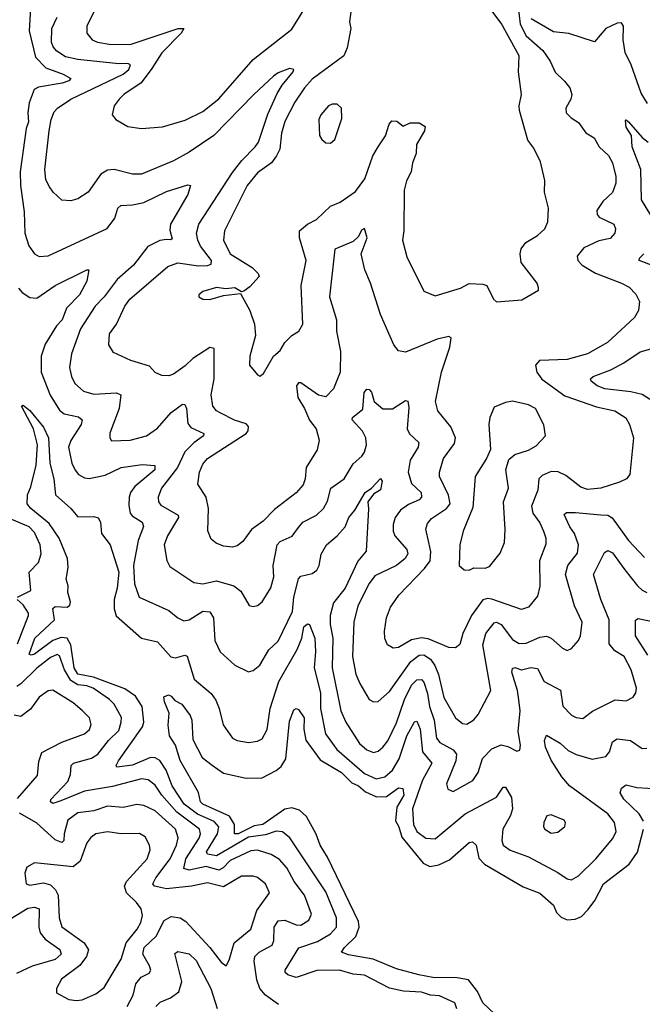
# Model space of a CAD drawing. Extents: x 1954678 to 2060275, y 904822 to 1016299.
# Tile 331 of 467: x 1988300 to 1991036, y 1008345 to 1012674. Entities that reach past the tile are written whole.
import ezdxf

# ---------------------------------------------------------------- set-up
doc = ezdxf.new("R2010")
doc.units = 0

msp = doc.modelspace()

# ---------------------------------------------------------------- linework, layer by layer
at = {"layer": '0CON20XD'}
for points in [[(1988660.2, 1012779.8), (1988595.5, 1012645), (1988594.3, 1012615), (1988617.5, 1012585), (1988641.2, 1012575), (1988693.3, 1012566.7), (1988785, 1012565.3), (1988996, 1012635), (1989021.4, 1012635), (1989010, 1012615), (1988925, 1012528.7), (1988879.7, 1012459.7), (1988833.7, 1012396.3), (1988756.9, 1012345), (1988737.1, 1012325), (1988714.2, 1012295), (1988706.7, 1012255), (1988722.5, 1012235), (1988774.4, 1012204.4), (1988835.7, 1012195.7), (1988927.2, 1012202.8), (1989027, 1012233), (1989105, 1012270.4), (1989175, 1012326.5), (1989325, 1012498.5), (1989495, 1012632.2), (1989588.9, 1012785)], [(1989762.5, 1012765), (1989749.4, 1012665), (1989754.6, 1012635), (1989739.1, 1012550.9), (1989723.8, 1012515), (1989585, 1012411.8), (1989550.8, 1012375), (1989508.2, 1012311.8), (1989465, 1012225.7), (1989450.8, 1012175), (1989442.4, 1012105), (1989428.8, 1012075), (1989406.9, 1012045), (1989345, 1012001.1), (1989299.4, 1011945), (1989199.1, 1011745), (1989195.5, 1011705), (1989224.6, 1011645), (1989321.4, 1011585), (1989348.3, 1011558.3), (1989352, 1011545), (1989310.9, 1011499.1), (1989285, 1011480), (1989275, 1011477.5), (1989245, 1011495.8), (1989205, 1011491.2), (1989165, 1011496.9), (1989105, 1011479.2), (1989086.7, 1011465), (1989086.7, 1011455), (1989105, 1011446), (1989135, 1011444.4), (1989195, 1011460.8), (1989270, 1011470), (1989311.1, 1011395), (1989331.5, 1011335), (1989335.7, 1011285), (1989310.8, 1011195), (1989310, 1011155), (1989345, 1011112.5), (1989355, 1011107.5), (1989371.7, 1011118.3), (1989415.5, 1011194.5), (1989445, 1011220), (1989465.5, 1011254.5), (1989495, 1011286.2), (1989525.7, 1011304.3), (1989543.8, 1011335), (1989537.1, 1011505), (1989558.5, 1011615), (1989529.6, 1011715), (1989528.9, 1011745), (1989564.2, 1011775), (1989604.1, 1011795.9), (1989665, 1011854.4), (1989708.3, 1011871.7), (1989775, 1011918.9), (1989815.9, 1011975), (1989851.6, 1012075), (1989874.5, 1012115), (1989906.7, 1012163.3), (1989923.2, 1012215), (1989935, 1012230), (1989957.4, 1012227.4), (1989985, 1012206.2), (1990015, 1012220), (1990055, 1012221.2), (1990081.2, 1012205), (1990078, 1012185), (1990044.2, 1012125), (1990041.4, 1012085), (1990025.5, 1012045), (1990020, 1012005), (1989999.2, 1011965), (1989988.7, 1011925), (1989988.2, 1011745), (1989982.5, 1011705), (1990001.3, 1011631.3), (1990075, 1011481.2), (1990125, 1011460.6), (1990236.4, 1011493.6), (1990275, 1011514.3), (1990335, 1011511.2), (1990352.5, 1011505), (1990381.2, 1011445), (1990395, 1011433.8), (1990507, 1011443), (1990580, 1011485), (1990580, 1011495), (1990573.8, 1011515), (1990504.1, 1011605.9), (1990498.9, 1011645), (1990503.7, 1011666.3), (1990524, 1011695), (1990574.5, 1011725.5), (1990606.9, 1011755), (1990620.6, 1011785), (1990623.1, 1011845), (1990605.5, 1011915), (1990607.7, 1011967.7), (1990588.9, 1012048.9), (1990559.2, 1012109.2), (1990532.2, 1012145), (1990495.7, 1012275), (1990494.3, 1012295), (1990505.6, 1012345), (1990491.8, 1012445), (1990494.5, 1012515), (1990415, 1012659.1), (1990344.4, 1012754.4)], [(1990490.5, 1012730.5), (1990498.4, 1012655), (1990525, 1012602.7), (1990598.5, 1012538.5), (1990631.3, 1012491.3), (1990652.9, 1012442.9), (1990694.4, 1012404.4), (1990716.8, 1012375), (1990726.2, 1012345), (1990722.1, 1012325), (1990700, 1012285), (1990701.9, 1012265), (1990722.6, 1012242.6), (1990755, 1012221.4), (1990787.1, 1012177.1), (1990824.2, 1012155), (1990846.4, 1012115), (1990887, 1012077), (1990905.5, 1012045), (1990920, 1011985), (1990919.3, 1011955), (1990905.3, 1011914.7), (1990862.5, 1011875), (1990835.5, 1011835), (1990837.5, 1011817.5), (1990846.2, 1011806.2), (1990910.8, 1011775), (1990918.6, 1011755), (1990915.6, 1011735), (1990895, 1011711.9), (1990845, 1011702.2), (1990779.5, 1011670.5), (1990750, 1011635), (1990751.9, 1011615), (1990771.9, 1011595), (1990829.7, 1011559.7), (1990945, 1011516.1), (1990977.6, 1011497.6), (1991007.9, 1011467.9), (1991023.3, 1011435), (1991018.9, 1011395), (1991001.4, 1011365), (1990882.2, 1011255), (1990795.2, 1011204.8), (1990705, 1011179.7), (1990583.8, 1011176.2), (1990566.7, 1011155), (1990572.7, 1011125), (1990593.6, 1011093.6), (1990695, 1011020.3), (1990835, 1010971.3), (1990915, 1010954.6), (1990963, 1010923), (1990979.6, 1010895), (1990996.6, 1010835), (1990980.8, 1010675), (1990966.2, 1010655), (1990935, 1010640.5), (1990853.3, 1010615), (1990795, 1010609.2), (1990765, 1010619.1), (1990699.7, 1010669.7), (1990665.7, 1010685.7), (1990635, 1010687.8), (1990595, 1010669.7), (1990580.9, 1010655), (1990576.1, 1010605), (1990548.7, 1010535), (1990555.3, 1010505), (1990585, 1010462.2), (1990601.2, 1010425), (1990611.6, 1010395), (1990612.1, 1010367.9), (1990584.2, 1010295), (1990586.1, 1010183.9), (1990575, 1010140), (1990535, 1010091.4), (1990505, 1010080.5), (1990375, 1010126.3), (1990355, 1010129.2), (1990335, 1010124), (1990285.2, 1010054.8), (1990247.3, 1009975), (1990233.5, 1009926.5), (1990215, 1009912.5), (1990185, 1009914.5), (1990095, 1009951.9), (1990065, 1009956.5), (1990022.2, 1009947.8), (1989965, 1009914.6), (1989940.9, 1009910.9), (1989915.8, 1009925), (1989903.8, 1009953.8), (1989902.2, 1009985), (1989912.3, 1010045), (1989929.5, 1010090.5), (1989966.4, 1010143.6), (1990078.6, 1010261.3), (1990103, 1010295), (1990106.5, 1010335), (1990097.4, 1010375), (1990084.7, 1010434.7), (1990091.5, 1010458.5), (1990109.4, 1010480.6), (1990175, 1010524.7), (1990191.5, 1010545), (1990183.8, 1010583.8), (1990144.7, 1010665), (1990144, 1010685), (1990162.7, 1010745), (1990209.9, 1010810.1), (1990214.7, 1010835), (1990193.8, 1010883.8), (1990137.8, 1010955), (1990127.3, 1010995), (1990154, 1011125), (1990189.3, 1011235), (1990196.4, 1011275), (1990185, 1011281.9), (1990135, 1011269.1), (1989995, 1011211.9), (1989965, 1011217.5), (1989943.8, 1011245), (1989885, 1011378), (1989841.1, 1011515), (1989816.1, 1011573.9), (1989800.4, 1011645), (1989826.5, 1011715), (1989815.5, 1011755.5), (1989801.8, 1011748.2), (1989788.5, 1011721.5), (1989765, 1011698.9), (1989684.4, 1011665), (1989661.1, 1011455), (1989692.3, 1011355), (1989691.2, 1011305), (1989709.7, 1011215), (1989708.2, 1011125), (1989678.7, 1011051.3), (1989645, 1011016.5), (1989613.1, 1011023.1), (1989535, 1011076.8), (1989525, 1011078.2), (1989516.2, 1011065), (1989522.5, 1011012.5), (1989551.5, 1010965), (1989572.7, 1010912.7), (1989602.9, 1010875), (1989616.2, 1010825), (1989607.6, 1010782.4), (1989557.9, 1010705), (1989554.1, 1010655.9), (1989545, 1010628.6)], [(1988346.7, 1012725), (1988340.9, 1012625), (1988369.1, 1012509.1), (1988415, 1012462.3), (1988490.6, 1012435), (1988524.2, 1012415), (1988515.8, 1012405), (1988485.8, 1012395), (1988382.1, 1012377.9), (1988362.8, 1012367.2), (1988341.2, 1012308.8), (1988334.8, 1012265), (1988338.8, 1012225), (1988328.2, 1012195), (1988301.9, 1012005), (1988303.5, 1011945), (1988319.1, 1011829.1), (1988322.7, 1011735), (1988339.5, 1011679.5), (1988365, 1011644.3), (1988385, 1011633.3), (1988425, 1011636.5), (1988683.9, 1011756.1), (1988717.9, 1011802.1), (1988731.2, 1011845), (1988743.6, 1011856.4), (1988795, 1011859.4), (1988845, 1011870.8), (1988945, 1011918.4), (1989038, 1011948), (1989050, 1011945), (1989037.9, 1011905), (1988962.3, 1011775), (1988959.1, 1011749.1), (1988969.2, 1011710.8), (1988964.4, 1011705.6), (1988945, 1011707.5), (1988915, 1011703.3), (1988862.6, 1011677.4), (1988800.4, 1011595), (1988727.5, 1011532.5), (1988670.5, 1011455), (1988631.8, 1011415), (1988566.5, 1011315), (1988527.8, 1011205), (1988519.3, 1011145), (1988527.7, 1011105), (1988542.1, 1011075), (1988580.5, 1011040.5), (1988625, 1011027.3), (1988725, 1011033.5), (1988744.3, 1011025), (1988737.3, 1010965), (1988695.8, 1010855.8), (1988696, 1010835), (1988703.2, 1010823.2), (1988785, 1010824.7), (1988857.5, 1010845), (1988905, 1010878.5), (1988965, 1010946.6), (1989015, 1010984.3), (1989025, 1010982), (1989033.3, 1010965), (1989038.1, 1010898.1), (1989051.7, 1010881.7), (1989108.5, 1010855), (1989108.2, 1010845), (1989065, 1010813.8), (1989025, 1010774.1), (1988993, 1010705), (1988922.5, 1010615), (1988908, 1010575), (1988909.2, 1010555), (1988920.3, 1010540.3), (1988996.2, 1010495), (1988997.3, 1010485), (1988949.6, 1010405), (1988934.6, 1010365), (1988946.2, 1010296.2), (1988959.4, 1010269.4), (1989065, 1010199.5), (1989105, 1010193.9), (1989165, 1010207.1), (1989240.8, 1010185), (1989271.1, 1010161.1), (1989308.3, 1010098.3), (1989325, 1010094.2), (1989345, 1010098.6), (1989365.6, 1010115), (1989403.8, 1010176.2), (1989416.8, 1010225), (1989413.4, 1010275), (1989430.7, 1010365), (1989445, 1010379.4), (1989497.2, 1010402.8), (1989525, 1010441.4), (1989543.5, 1010465), (1989604.7, 1010495.3), (1989634.5, 1010525), (1989652.7, 1010557.3), (1989666.4, 1010615), (1989725, 1010655.5), (1989765, 1010721.5), (1989803.6, 1010755), (1989815, 1010772.9), (1989823.4, 1010805), (1989821.3, 1010835), (1989805.5, 1010865.5), (1989761.1, 1010915), (1989762.9, 1010925), (1989807.6, 1010962.4), (1989813.2, 1011035), (1989825, 1011050), (1989835, 1011048.1), (1989845, 1011036), (1989857.3, 1010995), (1989895, 1010963.2), (1989937.5, 1010962.5), (1989995, 1011000), (1990005, 1010997.5), (1990009.4, 1010969.4), (1990002.7, 1010875), (1990013.2, 1010853.2), (1990053.3, 1010815), (1990051.5, 1010795), (1990015, 1010738), (1990007.1, 1010685), (1990021.5, 1010635), (1990064.7, 1010595), (1990065.4, 1010575), (1990055, 1010562.9), (1990007.6, 1010542.4), (1989972.8, 1010517.2), (1989949.3, 1010485), (1989940.7, 1010455), (1989940.4, 1010425), (1989947.7, 1010405), (1990000.8, 1010345), (1990006.1, 1010325), (1989994.1, 1010305), (1989955, 1010274.7), (1989860.7, 1010229.3), (1989834.8, 1010195.2), (1989785, 1010097.1), (1989768.6, 1010025), (1989762.1, 1009875), (1989776.3, 1009796.3), (1989793.9, 1009755), (1989835, 1009685.7), (1989855, 1009675.6), (1989875, 1009676.9), (1989925, 1009720), (1990018.3, 1009851.7), (1990055, 1009879.8), (1990075, 1009880.9), (1990105, 1009862.4), (1990124.4, 1009834.4), (1990139.8, 1009795), (1990163.9, 1009693.9), (1990214.2, 1009604.2), (1990245, 1009579.4), (1990265, 1009576.9), (1990294.7, 1009595.3), (1990315, 1009620), (1990369.6, 1009725), (1990334.8, 1009925), (1990348.8, 1009975), (1990385, 1010022.7), (1990395, 1010025.2), (1990415.2, 1010015.2), (1990465, 1009949.6), (1990495, 1009931.9), (1990525, 1009932.2), (1990585, 1009959.2), (1990615, 1009963.3), (1990635, 1009954.6), (1990685, 1009910.6), (1990705, 1009901.4), (1990725, 1009910), (1990756, 1009944), (1990764.6, 1009965.4), (1990772.1, 1010025), (1990737.6, 1010097.6), (1990698.9, 1010235), (1990708.4, 1010275), (1990751.4, 1010328.6), (1990755.7, 1010365), (1990738.1, 1010415), (1990716.8, 1010445), (1990692.1, 1010497.9), (1990702.6, 1010507.4), (1990742.3, 1010507.7), (1990853, 1010497), (1990885, 1010496), (1990903.8, 1010483.8), (1990975, 1010383.9), (1991045, 1010310)], [(1989545, 1010628.6), (1989515, 1010594.5), (1989419.7, 1010520.3), (1989370.2, 1010469.8), (1989317.9, 1010432.1), (1989280.7, 1010379.3), (1989255, 1010360.6), (1989234.3, 1010354.3), (1989195, 1010360), (1989162.6, 1010372.6), (1989140.7, 1010390.7), (1989127, 1010427), (1989129.1, 1010525), (1989119.2, 1010575), (1989082.6, 1010632.6), (1989090.3, 1010685), (1989105, 1010719.4), (1989124.6, 1010745), (1989294.6, 1010855.4), (1989303.5, 1010866.5), (1989305.6, 1010885), (1989295, 1010896.6), (1989243.2, 1010913.2), (1989181.4, 1010945), (1989164.4, 1010955), (1989148.5, 1010975), (1989141.1, 1011025), (1989153.8, 1011095), (1989155, 1011228.8), (1989135, 1011232.7), (1989060, 1011185), (1989027.5, 1011152.5), (1988975, 1011115.5), (1988955, 1011108.1), (1988925, 1011109.4), (1988895, 1011123.3), (1988870.2, 1011150.2), (1988787.5, 1011175), (1988711.4, 1011211.4), (1988691.5, 1011245), (1988695, 1011293.3), (1988725.5, 1011335), (1988761.1, 1011415), (1988783.2, 1011445), (1988951.1, 1011588.9), (1988995, 1011605.3), (1989085, 1011591.6), (1989125, 1011593), (1989140.5, 1011599.5), (1989142, 1011615), (1989095, 1011677.7), (1989082, 1011705), (1989076.8, 1011735), (1989086.7, 1011775), (1989235, 1012001.6), (1989275.2, 1012055), (1989334.5, 1012115.5), (1989349.4, 1012135), (1989390.8, 1012259.2), (1989431.2, 1012348.8), (1989453.5, 1012386.5), (1989501.5, 1012445), (1989504, 1012455), (1989485, 1012459.6), (1989435, 1012440), (1989415, 1012425.4), (1989328.2, 1012345), (1989152.5, 1012165), (1989045, 1012091.6), (1988975, 1012053.9), (1988835, 1011994.5), (1988795, 1011994.6), (1988715, 1012015.3), (1988685, 1012012.2), (1988655.8, 1011994.2), (1988600.8, 1011915), (1988555, 1011885.8), (1988525, 1011877.1), (1988485, 1011880), (1988447.5, 1011915), (1988430.7, 1011939.3), (1988415, 1011970), (1988410.8, 1012015), (1988429.4, 1012185), (1988438, 1012235), (1988451.4, 1012268.6), (1988465.6, 1012285), (1988525.2, 1012324.8), (1988754, 1012435), (1988779.7, 1012455), (1988786.8, 1012475), (1988775, 1012481.6), (1988735, 1012479.8), (1988555, 1012498.8), (1988501.2, 1012511.2), (1988462.3, 1012535), (1988446.2, 1012555), (1988439.3, 1012575), (1988440.3, 1012635), (1988464.1, 1012685)], [(1991058.8, 1012305), (1991031.3, 1012351.3), (1990987.1, 1012475), (1990959.8, 1012529.8), (1990951.4, 1012585), (1990953.3, 1012645), (1990945, 1012660.8), (1990925, 1012659.2), (1990876, 1012635), (1990825, 1012576.2), (1990713.6, 1012613.6), (1990645, 1012621.1), (1990547.8, 1012677.8)], [(1989665, 1012131.2), (1989685, 1012147.5), (1989715, 1012240), (1989713.3, 1012285), (1989695, 1012303.3), (1989673, 1012303), (1989656.7, 1012295), (1989622.9, 1012255), (1989614.3, 1012235), (1989616.7, 1012165), (1989627, 1012147), (1989645, 1012132.5), (1989665, 1012131.2)], [(1991073.5, 1011815), (1991032.2, 1011882.2), (1991029.2, 1012015), (1990991.1, 1012115), (1990988.1, 1012165), (1990965, 1012202), (1990961.2, 1012228.8), (1990965, 1012233.3), (1990975, 1012225.6), (1991035.4, 1012155.4), (1991061.8, 1012135)], [(1991154.2, 1011565), (1991022.5, 1011615), (1991023.1, 1011625), (1991041.9, 1011645)], [(1988295, 1011493.5), (1988310.9, 1011475), (1988345, 1011452.5), (1988375, 1011449.1), (1988455, 1011504.7), (1988595, 1011574.2), (1988603.6, 1011573.6), (1988595.5, 1011525), (1988563.1, 1011465), (1988504.8, 1011405.2), (1988485.8, 1011355), (1988461.7, 1011328.3), (1988411.9, 1011248.1), (1988394, 1011195), (1988394.1, 1011125), (1988433, 1011023), (1988475, 1010957.3), (1988495, 1010941.6), (1988558.3, 1010928.3), (1988574.5, 1010915), (1988569.3, 1010895), (1988525, 1010824.4), (1988514.7, 1010795), (1988529.3, 1010725), (1988543.1, 1010693.1), (1988558.6, 1010675), (1988585, 1010660), (1988605, 1010656.2), (1988675, 1010670.8), (1988746.2, 1010705), (1988838.2, 1010718.2), (1988894.1, 1010714.1), (1988893.1, 1010695), (1988805, 1010621.4), (1988786.2, 1010595), (1988780.7, 1010575), (1988778.7, 1010538.7), (1988785.4, 1010505), (1988793.4, 1010493.4), (1988837.5, 1010465), (1988843.8, 1010446.2)], [(1991083.8, 1010995), (1991035, 1011025.6), (1990985, 1011037.9), (1990871.8, 1011051.8), (1990836.7, 1011065), (1990811.1, 1011085), (1990808.1, 1011095), (1990819.2, 1011105), (1990897.8, 1011135), (1990955, 1011164.7), (1991026.2, 1011213.8), (1991151.3, 1011248.7)], [(1990275, 1010254.3), (1990295, 1010264), (1990345, 1010262.9), (1990365, 1010270), (1990411.4, 1010328.6), (1990430, 1010375), (1990433, 1010433), (1990425.4, 1010555), (1990448.2, 1010615), (1990436.7, 1010695), (1990449.5, 1010740.5), (1990475, 1010762.9), (1990535, 1010781.9), (1990569.5, 1010800.5), (1990610, 1010845), (1990603.2, 1010893.2), (1990566.9, 1010965), (1990535, 1010980.5), (1990465, 1010996.9), (1990435, 1010991.4), (1990385, 1010970), (1990366, 1010925), (1990360.8, 1010895), (1990368, 1010785), (1990350.6, 1010745), (1990301.1, 1010665), (1990290.4, 1010529.6), (1990249.1, 1010425), (1990234.4, 1010365), (1990230.8, 1010275), (1990252.5, 1010255), (1990275, 1010254.3)], [(1988523.9, 1009926.1), (1988508.8, 1009955), (1988481.8, 1009958.2), (1988445.7, 1009944.3), (1988365, 1009884.9), (1988350.8, 1009880.8), (1988341.2, 1009885), (1988366, 1009955), (1988452.1, 1010035), (1988445.4, 1010085), (1988455, 1010093.8), (1988508.4, 1010091.6), (1988519.5, 1010100.5), (1988523.6, 1010115), (1988510.6, 1010155), (1988512.5, 1010185), (1988504.5, 1010215), (1988512.9, 1010265), (1988509.8, 1010305), (1988473, 1010395), (1988429.1, 1010459.1), (1988349.1, 1010525), (1988333.1, 1010545), (1988334.5, 1010585), (1988349.3, 1010620.7), (1988372.5, 1010715), (1988377.5, 1010805), (1988360.4, 1010875), (1988307.5, 1010975), (1988315, 1010978.8), (1988345, 1010955.6), (1988405, 1010883.1), (1988425.8, 1010835.8), (1988431.6, 1010725), (1988450, 1010655), (1988456.9, 1010585), (1988525, 1010525.6), (1988555, 1010488.1), (1988625, 1010490), (1988645, 1010484.2), (1988654.4, 1010465), (1988659.4, 1010415), (1988697.9, 1010365), (1988735.4, 1010245), (1988728.2, 1010175), (1988714.3, 1010124.3), (1988714.5, 1010084.5), (1988723.8, 1010053.8), (1988835, 1009955.3), (1988905, 1009938.5), (1988963.4, 1009873.4), (1988985, 1009868.8), (1989025, 1009879.6), (1989035, 1009875.5), (1989067.1, 1009775), (1989141.3, 1009711.3), (1989162.3, 1009682.2), (1989175.9, 1009645.9), (1989193.7, 1009573.7), (1989234.7, 1009514.7), (1989254.7, 1009504.7), (1989305, 1009495.6), (1989345, 1009502.2), (1989365, 1009512.5), (1989387.1, 1009552.9), (1989399.7, 1009645), (1989438.4, 1009765), (1989518.7, 1009905), (1989539.2, 1009955), (1989549.1, 1010005), (1989565, 1010017.5), (1989573.8, 1010015), (1989597, 1009955), (1989600, 1009895), (1989593.1, 1009825), (1989622.1, 1009715), (1989621.6, 1009645), (1989643.6, 1009535), (1989692.7, 1009465), (1989815, 1009359.5), (1989866.1, 1009336.1), (1989905, 1009344.7), (1989938.5, 1009375), (1989966.7, 1009425), (1990000.7, 1009525), (1990035, 1009587.1), (1990045, 1009590), (1990059.6, 1009555), (1990069.4, 1009455), (1990110.8, 1009405), (1990069.2, 1009330.8), (1990025.9, 1009205), (1990030.2, 1009135), (1990044.7, 1009105), (1990085, 1009075.3), (1990125, 1009072.5), (1990258, 1009182), (1990395, 1009256.2), (1990425, 1009299.4), (1990435, 1009299.4), (1990461.3, 1009255), (1990465.3, 1009205.3), (1990456.4, 1009175), (1990423.2, 1009115), (1990418.9, 1009065), (1990424.7, 1009044.7), (1990455, 1009022.7), (1990535, 1008993.2), (1990665, 1008925.4), (1990705, 1008896.9), (1990725, 1008891.9), (1990755, 1008910), (1990831.8, 1008985), (1990905.8, 1009074.2), (1990921.2, 1009105), (1990913.8, 1009145), (1990885, 1009182.7), (1990715.5, 1009305.5), (1990681.9, 1009345), (1990635, 1009419.2), (1990611, 1009475), (1990605.4, 1009504.6), (1990615, 1009528.1), (1990675, 1009492.8), (1990710.5, 1009460.5), (1990745, 1009443.1), (1990815, 1009423.5), (1990875.6, 1009435), (1990892.3, 1009455), (1990905, 1009498.6), (1990925, 1009512.9), (1990984.3, 1009504.3), (1991035, 1009469.1), (1991055, 1009471.5)], [(1988843.8, 1010446.2), (1988820, 1010385), (1988800, 1010275), (1988803.8, 1010193.8), (1988824.5, 1010135), (1988955, 1010077.1), (1988995, 1010043.8), (1989021.7, 1010031.7), (1989045, 1010035.4), (1989105, 1010073.6), (1989135, 1010070.5), (1989150.7, 1010045), (1989156.9, 1009945), (1989180.8, 1009895), (1989245, 1009836.4), (1989305, 1009807.1), (1989325, 1009812.5), (1989355, 1009835.8), (1989395, 1009903.3), (1989435, 1009942.2), (1989497.9, 1010072.1), (1989504.8, 1010135), (1989524.3, 1010215.7), (1989535, 1010227.8), (1989585, 1010239.6), (1989605, 1010253.5), (1989615.9, 1010275), (1989624.5, 1010324.5), (1989647.3, 1010365), (1989695.2, 1010404.8), (1989730.4, 1010445), (1989745.6, 1010485), (1989772.1, 1010517.9), (1989817.9, 1010595), (1989846.1, 1010613.9), (1989885, 1010657.5), (1989892.9, 1010645), (1989885, 1010606.7), (1989855, 1010588.1), (1989828.9, 1010555), (1989833.2, 1010523.2), (1989823, 1010337), (1989785, 1010292.9), (1989729.3, 1010175), (1989679.4, 1010110.6), (1989664.3, 1010055), (1989664.8, 1010015), (1989675.6, 1009955), (1989673.3, 1009825), (1989711.6, 1009635), (1989732.4, 1009585), (1989792.4, 1009492.4), (1989825, 1009463.8), (1989855, 1009452.5), (1989875, 1009457.5), (1989895.4, 1009475), (1989917, 1009503), (1989955, 1009582.5), (1989990.5, 1009685), (1990021.5, 1009748.5), (1990045, 1009772), (1990065, 1009773.5), (1990075, 1009761.9), (1990091.8, 1009711.8), (1990101, 1009655), (1990121.1, 1009595), (1990130.7, 1009515), (1990145.9, 1009495.9), (1990203.9, 1009463.9), (1990218.6, 1009445), (1990216.2, 1009415), (1990175.6, 1009315), (1990181.2, 1009291.2), (1990205, 1009281.5), (1990290.7, 1009329.3), (1990313.8, 1009365), (1990334, 1009426), (1990375, 1009468.5), (1990415.4, 1009485.4), (1990445, 1009478.9), (1990485, 1009457.5), (1990497.8, 1009462.2), (1990500, 1009485), (1990489.6, 1009545), (1990498.9, 1009635), (1990493.1, 1009683.1), (1990486.9, 1009725), (1990462.5, 1009805), (1990465, 1009822), (1990475, 1009825.4), (1990504.5, 1009815.5), (1990545.4, 1009825.4), (1990575, 1009821.1), (1990605, 1009764.5), (1990676.4, 1009726.4), (1990686, 1009656), (1990725, 1009616.9), (1990745.5, 1009605.5), (1990775, 1009601.9), (1990816.7, 1009633.3), (1990916.8, 1009683.2), (1990965, 1009679.4), (1990995, 1009696), (1991007.5, 1009715), (1991010, 1009735), (1990986.8, 1009815), (1990955.4, 1009875), (1990915, 1009899.2), (1990889.7, 1009929.7), (1990890.5, 1010035), (1990853.3, 1010125), (1990820.9, 1010235), (1990869.1, 1010330.9), (1990885, 1010340), (1990905, 1010330.5), (1990958.6, 1010255), (1991015, 1010184.6), (1991035, 1010165.4), (1991055, 1010156)], [(1988289.5, 1010135), (1988348.1, 1010165), (1988341.5, 1010245), (1988383, 1010287), (1988394.6, 1010325), (1988389.6, 1010365), (1988365, 1010418.9), (1988341.1, 1010445), (1988205, 1010501.2)], [(1988290.2, 1009930.2), (1988338.5, 1010055), (1988337.9, 1010065), (1988315, 1010101.5), (1988288.2, 1010125)], [(1991060.4, 1009880.4), (1991005.9, 1009965), (1991005.6, 1010034.4), (1991018.3, 1010041.7), (1991095, 1010025.3)], [(1990220.5, 1008325), (1990212.1, 1008352.1), (1990145, 1008381.8), (1990105, 1008385.2), (1990065, 1008398.1), (1989987, 1008403), (1989925, 1008415.9), (1989815, 1008473.3), (1989765, 1008478.4), (1989705, 1008495.9), (1989605, 1008493.9), (1989515, 1008462.5), (1989478, 1008475), (1989466.2, 1008485), (1989465.8, 1008495), (1989525.7, 1008594.2), (1989608.1, 1008621.9), (1989665, 1008655.3), (1989691.6, 1008685), (1989691.2, 1008725), (1989645, 1008840), (1989487, 1009077), (1989455, 1009103.3), (1989426.7, 1009106.7), (1989379.3, 1009090.7), (1989305, 1009079.8), (1989220.8, 1009030.8), (1989165, 1008997.9), (1989124.6, 1009005), (1989120.7, 1009015), (1989169, 1009095), (1989174.8, 1009125), (1989155, 1009148.2), (1989080.6, 1009180.6), (1989023.2, 1009225), (1988969.3, 1009305), (1988944.1, 1009374.1), (1988915, 1009417.6), (1988895, 1009428.9), (1988875, 1009430.4), (1988795, 1009397.2), (1988727.1, 1009387.1), (1988724.1, 1009395), (1988733.5, 1009415), (1988839.8, 1009565), (1988845.7, 1009585), (1988837.5, 1009655), (1988809.3, 1009699.3), (1988762.5, 1009732.5), (1988623.4, 1009783.4), (1988555, 1009796.7), (1988539, 1009825), (1988523.9, 1009926.1)], [(1989437.5, 1008345), (1989379.2, 1008385), (1989355.3, 1008415.3), (1989342.1, 1008452.1), (1989330.8, 1008535), (1989333.2, 1008555), (1989351.5, 1008575), (1989409.6, 1008605), (1989417.1, 1008625), (1989417.3, 1008685), (1989435, 1008712.3), (1989465, 1008715.3), (1989515, 1008694.1), (1989535, 1008692.9), (1989570.5, 1008715), (1989582.1, 1008742.1), (1989550.9, 1008825), (1989505.2, 1008885.2), (1989474.1, 1008945), (1989441.1, 1008981.1), (1989405, 1009003.7), (1989345, 1009023.3), (1989315, 1009020), (1989225, 1008977.4), (1989194, 1008945), (1989175, 1008934.8), (1989119, 1008951), (1989045.2, 1008935.2), (1989021.7, 1008941.7), (1989029.3, 1008985), (1989087.9, 1009075), (1989093.6, 1009095), (1989090, 1009115), (1988990, 1009190), (1988924.4, 1009265), (1988895, 1009309.3), (1988865, 1009332.5), (1988835, 1009336.5), (1988707.3, 1009302.7), (1988585, 1009282.3), (1988480.7, 1009239.3), (1988445, 1009227.8), (1988434.4, 1009235), (1988436.2, 1009245), (1988510.9, 1009325), (1988522.9, 1009355), (1988525.5, 1009395), (1988536, 1009405), (1988615, 1009427.1), (1988643.2, 1009445), (1988689.7, 1009505), (1988735, 1009549.6), (1988746.3, 1009585), (1988746.4, 1009606.4), (1988715.4, 1009665), (1988694.5, 1009685), (1988622, 1009735), (1988595, 1009745.7), (1988555, 1009750.2), (1988525, 1009768.9), (1988496.1, 1009815), (1988475, 1009876.9), (1988465, 1009883.6), (1988435, 1009869.4), (1988375, 1009823), (1988305, 1009753.6), (1988287.1, 1009742.9)], [(1988614, 1009575), (1988606.2, 1009605), (1988575, 1009637.1), (1988535, 1009670.4), (1988445, 1009726.7), (1988425, 1009723.8), (1988385, 1009696.2), (1988346.7, 1009643.3), (1988305, 1009610.7), (1988275, 1009616.2)], [(1990436.7, 1008256.7), (1990335, 1008351.1), (1990311.8, 1008401.7), (1990272.6, 1008452.6), (1990222.2, 1008462.2), (1990115, 1008462.5), (1990053.3, 1008475), (1989955, 1008501.1), (1989853.6, 1008543.6), (1989745, 1008562), (1989714, 1008575), (1989726.9, 1008595), (1989777.1, 1008642.9), (1989791.5, 1008685), (1989789.2, 1008709.2), (1989652.3, 1008992.3), (1989620, 1009045), (1989602.7, 1009092.8), (1989560.5, 1009170.5), (1989528.8, 1009198.8), (1989495, 1009209.6), (1989465, 1009202.9), (1989367.9, 1009135), (1989329.5, 1009130.5), (1989259.4, 1009095), (1989243.5, 1009095), (1989243.8, 1009135), (1989222.1, 1009172.1), (1989105, 1009224.7), (1989093.9, 1009235), (1989086.2, 1009276.2), (1989005, 1009417.5), (1988984.1, 1009484.1), (1988957.5, 1009525), (1988952.5, 1009572.5), (1988956.2, 1009625), (1988936, 1009675), (1988933.3, 1009696.7), (1988954.1, 1009705.9), (1988965, 1009700), (1988981.2, 1009681.2), (1989012.7, 1009665), (1989049.2, 1009615), (1989055.9, 1009595), (1989060.1, 1009510.1), (1989100.9, 1009430.9), (1989145, 1009395.9), (1989195, 1009360.8), (1989295, 1009338.7), (1989365, 1009341.2), (1989426.8, 1009373.2), (1989448.9, 1009391.1), (1989469.6, 1009425), (1989485, 1009590), (1989505, 1009640), (1989515, 1009646.2), (1989525, 1009642), (1989549.6, 1009605), (1989547.8, 1009555), (1989556.9, 1009506.9), (1989619.9, 1009419.9), (1989713.6, 1009365), (1989758.8, 1009318.8), (1989788, 1009305), (1989818.7, 1009278.7), (1989867.7, 1009257.7), (1989911.3, 1009258.7), (1989965, 1009297.2), (1989983.8, 1009293.8), (1989987.8, 1009265), (1989957.4, 1009212.6), (1989951.7, 1009151.7), (1989966.2, 1009125), (1989979.4, 1009079.4), (1990072.9, 1008965), (1990101.7, 1008951.7), (1990141.7, 1008958.3), (1990189.2, 1008980.8), (1990275, 1009056.7), (1990289.7, 1009059.7), (1990305.2, 1009045.2), (1990318.1, 1008988.1), (1990342, 1008962), (1990511.6, 1008861.6), (1990585, 1008834.5), (1990645, 1008780.9), (1990658.3, 1008748.3), (1990678.7, 1008728.7), (1990705, 1008716.8), (1990740.5, 1008719.5), (1990768.3, 1008731.7), (1990798.4, 1008761.6), (1990827.8, 1008802.2), (1990865, 1008875.4), (1990978, 1008962), (1991015.3, 1009014.7), (1991040.7, 1009115)], [(1988290.2, 1009249.8), (1988378.6, 1009351.4), (1988383.2, 1009413.3), (1988397.4, 1009452.6), (1988485, 1009498), (1988584.4, 1009535), (1988606.4, 1009553.6), (1988614, 1009575)], [(1991040.3, 1009150.3), (1991022, 1009182), (1990955, 1009246.7), (1990938.1, 1009275), (1990944.4, 1009295.6), (1990965, 1009309.4), (1991012.3, 1009297.7), (1991107.7, 1009292.3)], [(1988772.7, 1008335), (1988798.2, 1008385), (1988810.7, 1008435), (1988833.8, 1008463.8), (1988868.2, 1008481.8), (1988875.6, 1008495), (1988870, 1008515), (1988840.2, 1008565), (1988846.2, 1008595), (1988898.9, 1008645), (1988935, 1008713.1), (1988965, 1008731.1), (1989005, 1008725.3), (1989029.4, 1008709.4), (1989135.9, 1008595), (1989185, 1008530.6), (1989207.5, 1008515), (1989220.9, 1008539.1), (1989241.6, 1008615), (1989314.8, 1008675.2), (1989342, 1008758), (1989397.3, 1008835), (1989380.6, 1008875), (1989345, 1008902.3), (1989325, 1008909.1), (1989275, 1008908.5), (1989195, 1008861.9), (1989125, 1008878.8), (1989055, 1008863.9), (1988945, 1008852.3), (1988892.2, 1008865), (1988885.4, 1008875), (1988898.6, 1008901.4), (1988961.3, 1008985), (1988989, 1009045), (1988996.7, 1009076.7), (1988985, 1009115.4), (1988895, 1009196.2), (1988845, 1009219.3), (1988815, 1009223.8), (1988755, 1009210.7), (1988685, 1009216), (1988625, 1009196.3), (1988555, 1009186.7), (1988511.5, 1009155), (1988495.3, 1009095), (1988494.1, 1009065.9), (1988485, 1009056.8), (1988455, 1009068.1), (1988373.4, 1009143.4), (1988299.5, 1009185)], [(1990635, 1009097.5), (1990665, 1009102), (1990695, 1009127.5), (1990698, 1009145), (1990692, 1009155), (1990635, 1009177.5), (1990615.9, 1009174.1), (1990603.1, 1009145), (1990601.9, 1009125), (1990607.5, 1009115), (1990635, 1009097.5)], [(1988548.7, 1008361.3), (1988575, 1008364.4), (1988635, 1008391.1), (1988670.5, 1008419.5), (1988746.2, 1008543.8), (1988768.2, 1008615), (1988816, 1008675), (1988832.4, 1008705), (1988838.9, 1008735), (1988834, 1008765), (1988813.4, 1008793.4), (1988768.8, 1008835), (1988760.4, 1008865), (1988768.8, 1008885), (1988859.6, 1008985), (1988872.7, 1009025), (1988870.5, 1009045), (1988851.5, 1009081.5), (1988826.7, 1009096.7), (1988745, 1009095.3), (1988685, 1009103.6), (1988634.8, 1009095.2), (1988611.8, 1009078.2), (1988594.7, 1009055), (1988565.4, 1008974.6), (1988535, 1008949.2), (1988365, 1008966.9), (1988331.4, 1008948.6), (1988322.4, 1008922.4), (1988328, 1008875), (1988345, 1008869.6), (1988405, 1008879.6), (1988435, 1008870), (1988457.8, 1008847.8), (1988468.6, 1008825), (1988473.2, 1008725), (1988485, 1008685.6), (1988582.9, 1008615), (1988602, 1008585), (1988593.3, 1008555), (1988563.8, 1008516.2), (1988482.9, 1008455), (1988462, 1008415), (1988462, 1008395), (1988515, 1008366.9), (1988548.7, 1008361.3)], [(1988245, 1008712.9), (1988335, 1008768.5), (1988365, 1008772.9), (1988385.8, 1008765), (1988383.4, 1008685), (1988389.4, 1008659.4), (1988412, 1008632), (1988475.9, 1008585.9), (1988481.3, 1008565), (1988455, 1008542.7), (1988355, 1008512.2), (1988285, 1008480.3)], [(1988897.5, 1008335), (1988917.1, 1008355), (1988963, 1008373), (1988999.7, 1008400.3), (1989012.4, 1008445), (1988980.9, 1008569.1), (1988995, 1008577.9), (1989045, 1008567.3), (1989075, 1008538.5), (1989140, 1008415), (1989167.3, 1008327.3)]]:
    msp.add_lwpolyline(points, dxfattribs=at)

doc.saveas('drawing.dxf')
